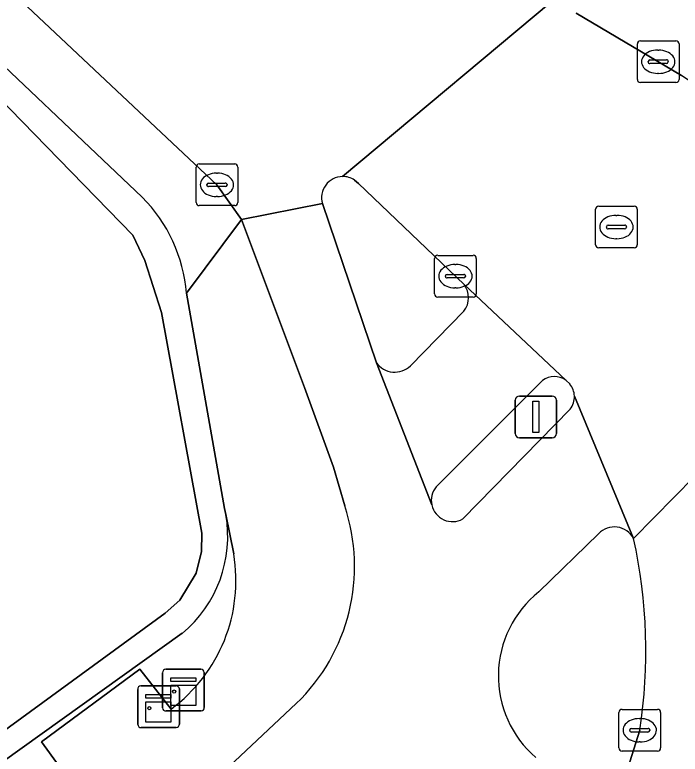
# Model space of a CAD drawing. Extents: x 159039 to 160102, y 381214 to 382524.
# Drawn here: x 159514.67 to 159530.64, y 381571.7 to 381589.45 of the extents above; entities that cross this region are included whole.
import ezdxf

# ---------------------------------------------------------------- set-up
doc = ezdxf.new("R2010")
doc.units = 0
for name, color, linetype in [('IMGEO_Fietspad_gesloten', 7, 'Continuous'), ('IMGEO_Groenvoorziening', 7, 'Continuous'), ('IMGEO_Haag', 7, 'Continuous'), ('IMGEO_Kast', 7, 'Continuous'), ('IMGEO_Kolk', 7, 'Continuous'), ('IMGEO_Rijbaan_lokaal_gesloten', 7, 'Continuous'), ('IMGEO_Rijbaan_regionaal_gesloten', 7, 'Continuous'), ('IMGEO_Rioolput', 7, 'Continuous'), ('IMGEO_Verkeerseiland_gesloten', 7, 'Continuous'), ('IMGEO_Verkeersregelinstallatiepaal', 7, 'Continuous'), ('IMGEO_Voetpad_open', 7, 'Continuous')]:
    doc.layers.add(name, color=color, linetype=linetype)

msp = doc.modelspace()

# ---------------------------------------------------------------- linework, layer by layer
at = {"layer": 'IMGEO_Fietspad_gesloten'}
for points in [[(159524.676, 381577.679), (159523.346, 381581.095), (159522.051, 381584.912), (159520.109, 381584.535), (159521.625, 381580.496), (159522.318, 381578.588), (159522.587, 381577.656)], [(159529.519, 381576.877), (159528.099, 381580.295)], [(159527.994, 381579.978), (159525.423, 381577.343)], [(159527.243, 381575.591), (159528.677, 381576.988)], [(159521.423, 381572.912), (159517.802, 381569.514)]]:
    msp.add_lwpolyline(points, dxfattribs=at)
for centre, radius, start, end in [((159527.62, 381580.278), 0.479, 321.2741, 2.073), ((159518.247, 381576.206), 4.576, 313.9535, 18.4747), ((159525.175, 381577.79), 0.511, 192.5548, 299.0089), ((159529.058, 381576.629), 0.524, 28.2878, 136.6923), ((159528.848, 381573.578), 2.575, 128.5724, 229.4357)]:
    msp.add_arc(centre, radius, start, end, dxfattribs=at)
at = {"layer": 'IMGEO_Groenvoorziening'}
for points in [[(159517.729, 381585.07), (159513.151, 381589.403), (159512.777, 381589.007), (159517.502, 381584.158), (159517.793, 381583.547), (159518.188, 381582.301), (159519.159, 381576.999), (159519.151, 381576.561), (159519.02, 381576.039), (159518.626, 381575.398), (159518.28, 381575.079), (159499.681, 381561.507), (159499.322, 381561.351), (159496.327, 381561.293), (159496.057, 381561.405), (159495.921, 381561.614), (159496.241, 381571.223), (159495.966, 381571.488), (159495.613, 381571.1), (159495.633, 381571.007), (159495.342, 381563.919), (159495.268, 381561.823)], [(159519.734, 381577.449), (159519.705, 381577.592), (159518.791, 381582.761)], [(159519.922, 381576.505), (159519.734, 381577.449)], [(159500.048, 381561.032), (159503.798, 381563.94), (159518.689, 381574.599)], [(159518.689, 381574.599), (159503.798, 381563.94), (159500.048, 381561.032)], [(159512.178, 381567.496), (159516.225, 381570.741), (159515.313, 381571.995), (159517.667, 381573.742), (159518.419, 381572.782)]]:
    msp.add_lwpolyline(points, dxfattribs=at)
msp.add_lwpolyline([(159519.151, 381576.561), (159519.159, 381576.999), (159518.188, 381582.301), (159517.793, 381583.547), (159517.502, 381584.158), (159512.777, 381589.007), (159510.462, 381586.56), (159508.078, 381584.07), (159511.61, 381580.743), (159499.48, 381568.105), (159496.241, 381571.223), (159495.921, 381561.614), (159496.057, 381561.405), (159496.327, 381561.293), (159499.322, 381561.351), (159499.681, 381561.507), (159518.28, 381575.079), (159518.626, 381575.398), (159519.02, 381576.039)], close=True, dxfattribs=at)
for centre, radius, start, end in [((159515.079, 381582.453), 3.724, 4.7496, 44.6496), ((159516.745, 381576.928), 3.034, 309.8429, 9.8845), ((159516.745, 381576.928), 3.034, 309.8429, 9.8845), ((159516.151, 381575.862), 3.825, 306.3594, 9.6721)]:
    msp.add_arc(centre, radius, start, end, dxfattribs=at)
at = {"layer": 'IMGEO_Haag'}
for points in [[(159517.729, 381585.07), (159513.151, 381589.403), (159512.777, 381589.007), (159517.502, 381584.158), (159517.793, 381583.547), (159518.188, 381582.301), (159519.159, 381576.999), (159519.151, 381576.561), (159519.02, 381576.039), (159518.626, 381575.398), (159518.28, 381575.079), (159499.681, 381561.507), (159499.322, 381561.351), (159496.327, 381561.293), (159496.057, 381561.405), (159495.921, 381561.614), (159496.241, 381571.223), (159495.966, 381571.488), (159495.613, 381571.1), (159495.633, 381571.007), (159495.342, 381563.919), (159495.268, 381561.823)], [(159519.734, 381577.449), (159519.705, 381577.592), (159518.791, 381582.761)], [(159500.048, 381561.032), (159503.798, 381563.94), (159518.689, 381574.599)]]:
    msp.add_lwpolyline(points, dxfattribs=at)
for centre, radius, start, end in [((159515.079, 381582.453), 3.724, 4.7496, 44.6496), ((159516.745, 381576.928), 3.034, 309.8429, 9.8845)]:
    msp.add_arc(centre, radius, start, end, dxfattribs=at)
at = {"layer": 'IMGEO_Kast'}
for p, q in [((159518.29, 381573.737), (159519.131, 381573.737)), ((159519.131, 381573.737), (159518.29, 381573.737)), ((159518.215, 381572.812), (159518.215, 381573.653)), ((159518.215, 381573.653), (159518.215, 381572.812)), ((159519.215, 381573.662), (159519.215, 381572.821)), ((159519.215, 381572.821), (159519.215, 381573.662)), ((159517.693, 381573.338), (159518.534, 381573.338)), ((159518.534, 381573.338), (159517.693, 381573.338)), ((159517.618, 381572.413), (159517.618, 381573.254)), ((159517.618, 381573.254), (159517.618, 381572.413)), ((159518.618, 381573.263), (159518.618, 381572.422)), ((159518.618, 381572.422), (159518.618, 381573.263)), ((159519.14, 381572.737), (159518.299, 381572.737)), ((159518.299, 381572.737), (159519.14, 381572.737)), ((159518.543, 381572.338), (159517.702, 381572.338)), ((159517.702, 381572.338), (159518.543, 381572.338))]:
    msp.add_line(p, q, dxfattribs=at)
for points in [[(159518.41, 381573.527), (159519.01, 381573.527), (159519.01, 381573.442), (159518.41, 381573.442), (159518.41, 381573.527)], [(159518.41, 381573.352), (159519.01, 381573.352), (159519.01, 381572.863), (159518.41, 381572.863), (159518.41, 381573.352)], [(159517.813, 381573.128), (159518.413, 381573.128), (159518.413, 381573.043), (159517.813, 381573.043), (159517.813, 381573.128)], [(159517.813, 381572.953), (159518.413, 381572.953), (159518.413, 381572.464), (159517.813, 381572.464), (159517.813, 381572.953)]]:
    msp.add_lwpolyline(points, dxfattribs=at)
for centre in [(159518.494, 381573.201), (159517.897, 381572.802)]:
    msp.add_circle(centre, 0.0377, dxfattribs=at)
for centre, start, end in [((159518.293, 381573.659), 92.4484, 184.2845), ((159518.293, 381573.659), 92.4484, 184.2845), ((159519.137, 381573.659), 2.4484, 94.2845), ((159519.137, 381573.659), 2.4484, 94.2845), ((159517.696, 381573.26), 92.4484, 184.2845), ((159517.696, 381573.26), 92.4484, 184.2845), ((159518.54, 381573.26), 2.4484, 94.2845), ((159518.54, 381573.26), 2.4484, 94.2845), ((159518.293, 381572.815), 182.4484, 274.2845), ((159518.293, 381572.815), 182.4484, 274.2845), ((159519.137, 381572.815), 272.4484, 4.2845), ((159519.137, 381572.815), 272.4484, 4.2845), ((159517.696, 381572.416), 182.4484, 274.2845), ((159517.696, 381572.416), 182.4484, 274.2845), ((159518.54, 381572.416), 272.4484, 4.2845), ((159518.54, 381572.416), 272.4484, 4.2845)]:
    msp.add_arc(centre, 0.0779, start, end, dxfattribs=at)
at = {"layer": 'IMGEO_Kolk'}
for p, q in [((159529.684, 381588.818), (159530.536, 381588.818)), ((159529.609, 381587.892), (159529.609, 381588.744)), ((159530.097, 381588.598), (159530.122, 381588.598)), ((159530.61, 381588.744), (159530.61, 381587.892)), ((159529.868, 381588.312), (159529.868, 381588.324)), ((159530.306, 381588.275), (159529.908, 381588.275)), ((159529.911, 381588.361), (159530.309, 381588.361)), ((159530.352, 381588.324), (159530.352, 381588.312)), ((159530.12, 381588.038), (159530.095, 381588.038)), ((159530.536, 381587.818), (159529.684, 381587.818)), ((159519.019, 381584.938), (159519.019, 381585.79)), ((159519.094, 381585.864), (159519.946, 381585.864)), ((159520.02, 381585.79), (159520.02, 381584.938)), ((159519.507, 381585.644), (159519.532, 381585.644)), ((159519.321, 381585.407), (159519.719, 381585.407)), ((159519.278, 381585.358), (159519.278, 381585.37)), ((159519.716, 381585.321), (159519.318, 381585.321)), ((159519.762, 381585.37), (159519.762, 381585.358)), ((159519.53, 381585.084), (159519.505, 381585.084)), ((159519.946, 381584.864), (159519.094, 381584.864)), ((159524.818, 381583.671), (159525.67, 381583.671)), ((159524.743, 381582.745), (159524.743, 381583.597)), ((159525.231, 381583.451), (159525.256, 381583.451)), ((159525.744, 381583.597), (159525.744, 381582.745)), ((159525.002, 381583.165), (159525.002, 381583.177)), ((159525.44, 381583.128), (159525.042, 381583.128)), ((159525.045, 381583.214), (159525.443, 381583.214)), ((159525.486, 381583.177), (159525.486, 381583.165)), ((159525.254, 381582.891), (159525.229, 381582.891)), ((159525.67, 381582.671), (159524.818, 381582.671)), ((159529.166, 381571.847), (159529.166, 381572.699)), ((159529.241, 381572.773), (159530.093, 381572.773)), ((159530.167, 381572.699), (159530.167, 381571.847)), ((159529.654, 381572.553), (159529.679, 381572.553)), ((159529.425, 381572.267), (159529.425, 381572.279)), ((159529.468, 381572.316), (159529.866, 381572.316)), ((159529.909, 381572.279), (159529.909, 381572.267)), ((159529.863, 381572.23), (159529.465, 381572.23)), ((159529.677, 381571.993), (159529.652, 381571.993)), ((159530.093, 381571.773), (159529.241, 381571.773))]:
    msp.add_line(p, q, dxfattribs=at)
for points in [[(159529.684, 381588.818), (159530.536, 381588.818)], [(159529.609, 381587.892), (159529.609, 381588.744)], [(159530.61, 381588.744), (159530.61, 381587.892)], [(159530.536, 381587.818), (159529.684, 381587.818)], [(159519.019, 381584.938), (159519.019, 381585.79)], [(159519.094, 381585.864), (159519.946, 381585.864)], [(159520.02, 381585.79), (159520.02, 381584.938)], [(159519.946, 381584.864), (159519.094, 381584.864)], [(159524.818, 381583.671), (159525.67, 381583.671)], [(159524.743, 381582.745), (159524.743, 381583.597)], [(159525.744, 381583.597), (159525.744, 381582.745)], [(159525.67, 381582.671), (159524.818, 381582.671)], [(159529.166, 381571.847), (159529.166, 381572.699)], [(159529.241, 381572.773), (159530.093, 381572.773)], [(159530.167, 381572.699), (159530.167, 381571.847)], [(159530.093, 381571.773), (159529.241, 381571.773)]]:
    msp.add_lwpolyline(points, dxfattribs=at)
for centre, radius, start, end in [((159529.686, 381588.742), 0.0765, 91.552, 178.448), ((159529.686, 381588.742), 0.0765, 91.552, 178.448), ((159530.534, 381588.742), 0.0765, 1.552, 88.448), ((159530.534, 381588.742), 0.0765, 1.552, 88.448), ((159529.908, 381588.321), 0.0403, 85.8775, 175.7526), ((159529.905, 381588.311), 0.0366, 178.938, 274.7102), ((159530.309, 381588.318), 0.043, 264.8664, 352.4533), ((159530.313, 381588.323), 0.0386, 1.7309, 96.639), ((159529.686, 381587.894), 0.0765, 181.552, 268.448), ((159529.686, 381587.894), 0.0765, 181.552, 268.448), ((159530.534, 381587.894), 0.0765, 271.552, 358.448), ((159530.534, 381587.894), 0.0765, 271.552, 358.448), ((159519.096, 381585.788), 0.0765, 91.552, 178.448), ((159519.096, 381585.788), 0.0765, 91.552, 178.448), ((159519.944, 381585.788), 0.0765, 1.552, 88.448), ((159519.944, 381585.788), 0.0765, 1.552, 88.448), ((159519.318, 381585.367), 0.0403, 85.8775, 175.7526), ((159519.723, 381585.369), 0.0386, 1.7309, 96.639), ((159519.315, 381585.357), 0.0366, 178.938, 274.7102), ((159519.719, 381585.364), 0.043, 264.8664, 352.4533), ((159519.096, 381584.94), 0.0765, 181.552, 268.448), ((159519.096, 381584.94), 0.0765, 181.552, 268.448), ((159519.944, 381584.94), 0.0765, 271.552, 358.448), ((159519.944, 381584.94), 0.0765, 271.552, 358.448), ((159524.82, 381583.595), 0.0765, 91.552, 178.448), ((159524.82, 381583.595), 0.0765, 91.552, 178.448), ((159525.668, 381583.595), 0.0765, 1.552, 88.448), ((159525.668, 381583.595), 0.0765, 1.552, 88.448), ((159525.042, 381583.174), 0.0403, 85.8775, 175.7526), ((159525.039, 381583.164), 0.0366, 178.938, 274.7102), ((159525.443, 381583.171), 0.043, 264.8664, 352.4533), ((159525.447, 381583.176), 0.0386, 1.7309, 96.639), ((159524.82, 381582.747), 0.0765, 181.552, 268.448), ((159524.82, 381582.747), 0.0765, 181.552, 268.448), ((159525.668, 381582.747), 0.0765, 271.552, 358.448), ((159525.668, 381582.747), 0.0765, 271.552, 358.448), ((159529.243, 381572.697), 0.0765, 91.552, 178.448), ((159529.243, 381572.697), 0.0765, 91.552, 178.448), ((159530.091, 381572.697), 0.0765, 1.552, 88.448), ((159530.091, 381572.697), 0.0765, 1.552, 88.448), ((159529.465, 381572.276), 0.0403, 85.8775, 175.7526), ((159529.462, 381572.266), 0.0366, 178.938, 274.7102), ((159529.866, 381572.273), 0.043, 264.8664, 352.4533), ((159529.87, 381572.278), 0.0386, 1.7309, 96.639), ((159529.243, 381571.849), 0.0765, 181.552, 268.448), ((159529.243, 381571.849), 0.0765, 181.552, 268.448), ((159530.091, 381571.849), 0.0765, 271.552, 358.448), ((159530.091, 381571.849), 0.0765, 271.552, 358.448)]:
    msp.add_arc(centre, radius, start, end, dxfattribs=at)
for centre, major_axis, ratio, start_param, end_param in [((159530.096, 381588.318), (-0.387, 0.002), 0.722429, 4.712389, 7.853982), ((159530.121, 381588.318), (-0.39, 0.002), 0.717154, 1.570796, 4.712389), ((159519.506, 381585.364), (-0.387, 0.002), 0.722429, 4.712389, 7.853982), ((159519.531, 381585.364), (-0.39, 0.002), 0.717154, 1.570796, 4.712389), ((159525.23, 381583.171), (-0.387, 0.002), 0.722429, 4.712389, 7.853982), ((159525.255, 381583.171), (-0.39, 0.002), 0.717154, 1.570796, 4.712389), ((159529.653, 381572.273), (-0.387, 0.002), 0.722429, 4.712389, 7.853982), ((159529.678, 381572.273), (-0.39, 0.002), 0.717154, 1.570796, 4.712389)]:
    msp.add_ellipse(centre, major_axis=major_axis, ratio=ratio, start_param=start_param, end_param=end_param, dxfattribs=at)
at = {"layer": 'IMGEO_Rijbaan_lokaal_gesloten'}
for points in [[(159492.703, 381621.381), (159485.131, 381628.568), (159479.218, 381634.18), (159474.828, 381629.499), (159486.306, 381618.736), (159488.645, 381616.629), (159500.927, 381602.848), (159519.52, 381585.364), (159520.109, 381584.535), (159522.051, 381584.912)], [(159522.533, 381585.563), (159527.961, 381590.119), (159528.038, 381592.89), (159527.112, 381592.94), (159524.472, 381593.586)], [(159527.961, 381590.119), (159522.533, 381585.563)], [(159533.561, 381586.287), (159532.018, 381587.087), (159530.665, 381587.988), (159528.143, 381589.487)], [(159522.824, 381585.478), (159522.92, 381585.399), (159525.45, 381582.974), (159527.894, 381580.674), (159527.993, 381580.581)], [(159528.099, 381580.295), (159529.519, 381576.877), (159537.325, 381584.81)]]:
    msp.add_lwpolyline(points, dxfattribs=at)
for centre, radius, start, end in [((159522.541, 381585.053), 0.51, 90.9017, 196.0658), ((159522.544, 381585.061), 0.502, 56.151, 91.2833), ((159527.616, 381580.279), 0.483, 1.9407, 38.7317)]:
    msp.add_arc(centre, radius, start, end, dxfattribs=at)
at = {"layer": 'IMGEO_Rijbaan_regionaal_gesloten'}
for points in [[(159537.601, 381584.699), (159537.325, 381584.81), (159529.519, 381576.877)], [(159529.667, 381572.273), (159529.095, 381570.452), (159526.723, 381567.787), (159526.393, 381567.415), (159524.392, 381565.298), (159526.975, 381562.783), (159529.443, 381560.38), (159531.772, 381562.93), (159534.15, 381565.557), (159534.391, 381565.786)]]:
    msp.add_lwpolyline(points, dxfattribs=at)
msp.add_arc((159517.377, 381574.182), 12.437, 351.1695, 12.5129, dxfattribs=at)
at = {"layer": 'IMGEO_Rioolput'}
for p, q in [((159528.607, 381583.925), (159528.607, 381584.777)), ((159528.682, 381584.851), (159529.534, 381584.851)), ((159529.608, 381584.777), (159529.608, 381583.925)), ((159529.095, 381584.631), (159529.12, 381584.631)), ((159528.866, 381584.345), (159528.866, 381584.357)), ((159528.909, 381584.394), (159529.307, 381584.394)), ((159529.35, 381584.357), (159529.35, 381584.345)), ((159529.304, 381584.308), (159528.906, 381584.308)), ((159529.118, 381584.071), (159529.093, 381584.071)), ((159529.534, 381583.851), (159528.682, 381583.851))]:
    msp.add_line(p, q, dxfattribs=at)
for points in [[(159528.607, 381583.925), (159528.607, 381584.777)], [(159528.682, 381584.851), (159529.534, 381584.851)], [(159529.608, 381584.777), (159529.608, 381583.925)], [(159529.534, 381583.851), (159528.682, 381583.851)]]:
    msp.add_lwpolyline(points, dxfattribs=at)
for centre, radius, start, end in [((159528.684, 381584.775), 0.0765, 91.552, 178.448), ((159528.684, 381584.775), 0.0765, 91.552, 178.448), ((159529.532, 381584.775), 0.0765, 1.552, 88.448), ((159529.532, 381584.775), 0.0765, 1.552, 88.448), ((159528.906, 381584.354), 0.0403, 85.8775, 175.7526), ((159528.903, 381584.344), 0.0366, 178.938, 274.7102), ((159529.307, 381584.351), 0.043, 264.8664, 352.4533), ((159529.311, 381584.356), 0.0386, 1.7309, 96.639), ((159528.684, 381583.927), 0.0765, 181.552, 268.448), ((159528.684, 381583.927), 0.0765, 181.552, 268.448), ((159529.532, 381583.927), 0.0765, 271.552, 358.448), ((159529.532, 381583.927), 0.0765, 271.552, 358.448)]:
    msp.add_arc(centre, radius, start, end, dxfattribs=at)
for centre, major_axis, ratio, start_param, end_param in [((159529.094, 381584.351), (-0.387, 0.002), 0.722429, 4.712389, 7.853982), ((159529.119, 381584.351), (-0.39, 0.002), 0.717154, 1.570796, 4.712389)]:
    msp.add_ellipse(centre, major_axis=major_axis, ratio=ratio, start_param=start_param, end_param=end_param, dxfattribs=at)
at = {"layer": 'IMGEO_Verkeerseiland_gesloten'}
for points in [[(159528.143, 381589.487), (159530.665, 381587.988)], [(159522.92, 381585.399), (159522.824, 381585.478)], [(159525.45, 381582.974), (159522.92, 381585.399)], [(159522.051, 381584.912), (159523.346, 381581.095)], [(159524.164, 381581.02), (159525.449, 381582.33)], [(159527.333, 381580.671), (159524.781, 381578.116)], [(159527.993, 381580.581), (159527.894, 381580.674)], [(159525.423, 381577.343), (159527.994, 381579.978)], [(159528.677, 381576.988), (159527.243, 381575.591)], [(159529.095, 381570.452), (159529.667, 381572.273)]]:
    msp.add_lwpolyline(points, dxfattribs=at)
for centre, radius, start, end in [((159522.541, 381585.053), 0.51, 90.9017, 196.0658), ((159522.544, 381585.061), 0.502, 56.151, 91.2833), ((159525.016, 381582.653), 0.54, 323.3083, 36.5137), ((159523.787, 381581.407), 0.54, 215.2792, 314.2435), ((159527.616, 381580.278), 0.484, 54.9134, 125.6994), ((159527.616, 381580.279), 0.483, 1.9407, 38.7317), ((159527.62, 381580.278), 0.479, 321.2741, 2.073), ((159525.175, 381577.79), 0.511, 140.4204, 192.5584), ((159525.175, 381577.79), 0.511, 192.5548, 299.0089), ((159529.058, 381576.629), 0.524, 28.2878, 136.6923), ((159517.377, 381574.182), 12.437, 351.1695, 12.5129), ((159528.848, 381573.578), 2.575, 128.5724, 229.4357)]:
    msp.add_arc(centre, radius, start, end, dxfattribs=at)
at = {"layer": 'IMGEO_Verkeersregelinstallatiepaal'}
for p, q in [((159526.778, 381580.294), (159527.568, 381580.294)), ((159527.568, 381580.294), (159526.778, 381580.294)), ((159526.678, 381579.394), (159526.678, 381580.194)), ((159526.678, 381580.194), (159526.678, 381579.394)), ((159527.668, 381580.194), (159527.668, 381579.394)), ((159527.668, 381579.394), (159527.668, 381580.194)), ((159527.568, 381579.294), (159526.778, 381579.294)), ((159526.778, 381579.294), (159527.568, 381579.294))]:
    msp.add_line(p, q, dxfattribs=at)
msp.add_lwpolyline([(159527.098, 381580.169), (159527.248, 381580.169), (159527.248, 381579.419), (159527.098, 381579.419), (159527.098, 381580.169)], dxfattribs=at)
for centre, start, end in [((159526.778, 381580.194), 90, 180), ((159526.778, 381580.194), 90, 180), ((159527.568, 381580.194), 0, 90), ((159527.568, 381580.194), 360, 90), ((159526.778, 381579.394), 180, 270), ((159526.778, 381579.394), 180, 270), ((159527.568, 381579.394), 270, 0), ((159527.568, 381579.394), 270, 0)]:
    msp.add_arc(centre, 0.1, start, end, dxfattribs=at)
at = {"layer": 'IMGEO_Voetpad_open'}
for points in [[(159518.791, 381582.761), (159520.109, 381584.535), (159519.52, 381585.364), (159500.927, 381602.848), (159488.645, 381616.629), (159486.306, 381618.736), (159474.828, 381629.499)], [(159486.845, 381614.101), (159500.603, 381601.17), (159504.989, 381597.071), (159512.27, 381590.211), (159511.898, 381589.821), (159510.651, 381588.516), (159507.38, 381585.097), (159507.186, 381584.893), (159508.078, 381584.07), (159510.462, 381586.56), (159512.777, 381589.007), (159513.151, 381589.403), (159517.729, 381585.07)], [(159522.587, 381577.656), (159522.318, 381578.588), (159521.625, 381580.496), (159520.109, 381584.535), (159518.791, 381582.761), (159519.705, 381577.592), (159519.734, 381577.449), (159519.922, 381576.505)], [(159527.894, 381580.674), (159525.45, 381582.974)], [(159525.449, 381582.33), (159524.164, 381581.02)], [(159523.346, 381581.095), (159524.676, 381577.679)], [(159524.781, 381578.116), (159527.333, 381580.671)], [(159518.419, 381572.782), (159517.667, 381573.742), (159515.313, 381571.995), (159516.225, 381570.741), (159512.178, 381567.496)], [(159517.802, 381569.514), (159521.423, 381572.912)]]:
    msp.add_lwpolyline(points, dxfattribs=at)
for centre, radius, start, end in [((159515.079, 381582.453), 3.724, 4.7496, 44.6496), ((159525.016, 381582.653), 0.54, 323.3083, 36.5137), ((159523.787, 381581.407), 0.54, 215.2792, 314.2435), ((159527.616, 381580.278), 0.484, 54.9134, 125.6994), ((159525.175, 381577.79), 0.511, 140.4204, 192.5584), ((159518.247, 381576.206), 4.576, 313.9535, 18.4747), ((159516.151, 381575.862), 3.825, 306.3594, 9.6721)]:
    msp.add_arc(centre, radius, start, end, dxfattribs=at)

doc.saveas('drawing.dxf')
